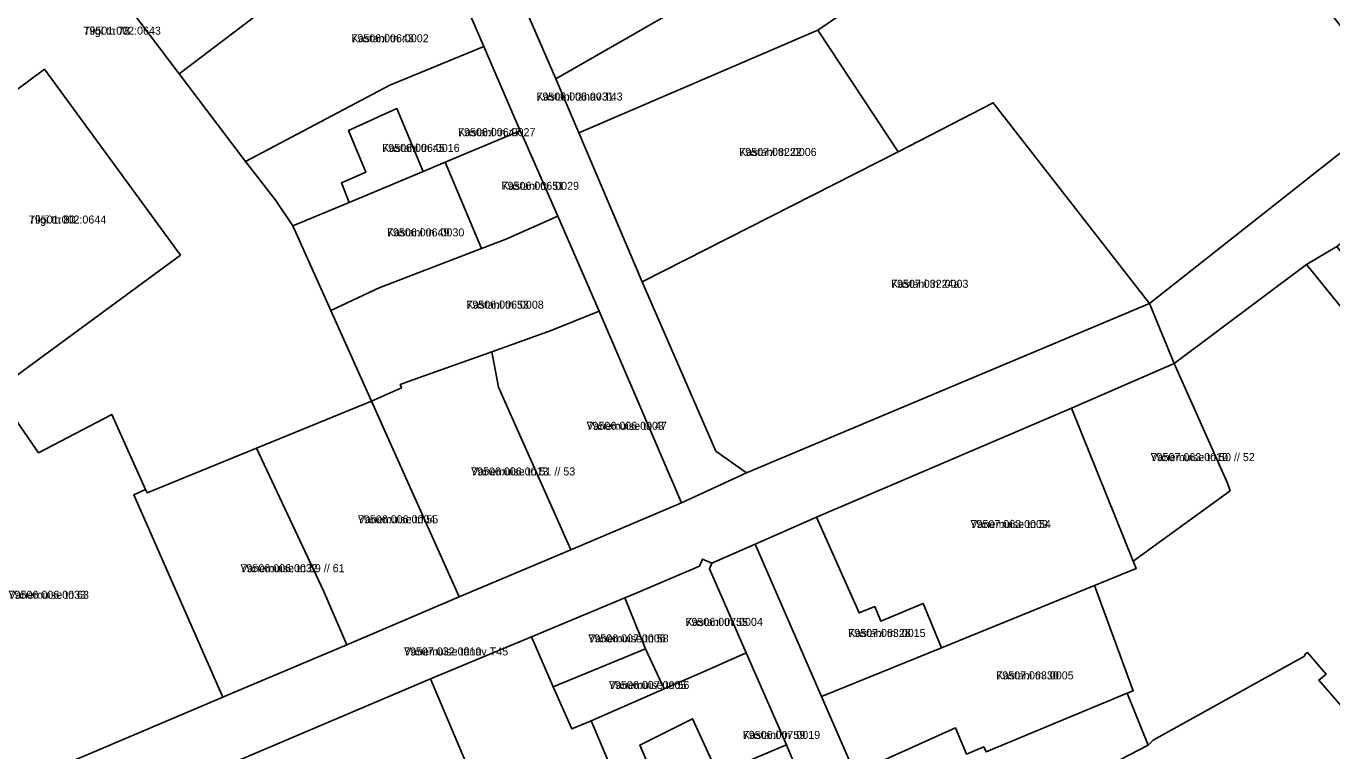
# Model space of a CAD drawing. Extents: x 643847 to 663718, y 6468443 to 6482775.
# Drawn here: x 658589.8 to 658834.6, y 6473425.5 to 6473561.4 of the extents above; entities that cross this region are included whole.
import ezdxf

# ---------------------------------------------------------------- set-up
doc = ezdxf.new("R2010")
doc.units = 0
for name, color, linetype in [('L_AADRESS', 7, 'Continuous'), ('PIIR', 7, 'Continuous'), ('TUNNUS', 7, 'Continuous')]:
    doc.layers.add(name, color=color, linetype=linetype)

msp = doc.modelspace()

# ---------------------------------------------------------------- linework, layer by layer
at = {"layer": 'PIIR'}
for points in [[(659042.54, 6473691.39), (659031.14, 6473680.96), (658986.05, 6473641.02), (658981.65, 6473637.02), (658962.2, 6473619.69), (658934.38, 6473594.91), (658835.49, 6473520.09), (658829.83, 6473516.7), (658804.98, 6473498.15), (658800.4, 6473509.39), (658847.77, 6473546.75), (658898.23, 6473586.76), (658909.28, 6473595.38), (658923.84, 6473606.71), (658934.14, 6473615.83), (658953.96, 6473633.71), (658977.3, 6473654.32), (659005.54, 6473679.25), (659023.46, 6473695.08), (659034.2, 6473705.94)], [(658800.4, 6473509.39), (658771.1, 6473547.04), (658753.29, 6473537.86), (658738.21, 6473560.64), (658752.14, 6473570.17), (658742.15, 6473583.1), (658726.52, 6473573.01), (658710.67, 6473607.3), (658672.65, 6473589.39), (658670.71, 6473594), (658684.46, 6473601.52), (658718.47, 6473615.44), (658734.11, 6473624.32), (658739.21, 6473615.61), (658742.58, 6473617.61), (658745.92, 6473619.58), (658753.5, 6473624.05), (658751.41, 6473629.86), (658750.19, 6473633.23), (658758.82, 6473637.35), (658764.71, 6473640.04), (658776.82, 6473636.81), (658847.77, 6473546.75)], [(658646.06, 6473618.28), (658656.84, 6473626.22), (658670.71, 6473594), (658672.65, 6473589.39), (658689.08, 6473551.53), (658693.39, 6473541.41), (658705.27, 6473513.48), (658719.11, 6473481.72), (658724.84, 6473477.65), (658712.63, 6473472.01), (658697.24, 6473507.93), (658689.5, 6473525.76), (658683.25, 6473540.02), (658682.43, 6473541.74), (658675.58, 6473557.58), (658665.58, 6473580.73), (658657.82, 6473598.76), (658649.95, 6473617.45)], [(658632.45, 6473608.26), (658646.06, 6473618.28), (658649.95, 6473617.45), (658657.82, 6473598.76), (658649.89, 6473595.34), (658641.49, 6473593.03), (658649.09, 6473573.29), (658642.98, 6473571.07), (658618.51, 6473552.48), (658596.39, 6473581.8)], [(658672.65, 6473589.39), (658710.67, 6473607.3), (658726.52, 6473573.01), (658689.08, 6473551.53)], [(658689.08, 6473551.53), (658726.52, 6473573.01), (658742.15, 6473583.1), (658752.14, 6473570.17), (658738.21, 6473560.64), (658693.39, 6473541.41)], [(658561.91, 6473523.92), (658546.58, 6473545.17), (658596.39, 6473581.8), (658618.51, 6473552.48), (658630.93, 6473536.03), (658636.59, 6473528.68), (658639.82, 6473523.94), (658646.92, 6473508.09), (658654.52, 6473491.09), (658633, 6473482.29), (658612.47, 6473473.9), (658612.19, 6473474.52), (658605.87, 6473488.59), (658592.12, 6473481.4), (658584.09, 6473493.04), (658618.72, 6473518.48), (658593.22, 6473553.32), (658579.74, 6473543.31), (658578.41, 6473536.32)], [(658675.58, 6473557.58), (658658, 6473550.31), (658630.93, 6473536.03), (658618.51, 6473552.48), (658642.98, 6473571.07), (658649.09, 6473573.29), (658665.58, 6473580.73)], [(658738.21, 6473560.64), (658753.29, 6473537.86), (658705.27, 6473513.48), (658693.39, 6473541.41)], [(658675.58, 6473557.58), (658682.43, 6473541.74), (658668.37, 6473535.87), (658664.21, 6473534.15), (658659.32, 6473545.93), (658650.23, 6473541.81), (658653.5, 6473534.05), (658648.91, 6473532), (658650.36, 6473528.36), (658639.82, 6473523.94), (658636.59, 6473528.68), (658630.93, 6473536.03), (658658, 6473550.31)], [(658579.97, 6473498.97), (658561.91, 6473523.92), (658578.41, 6473536.32), (658579.74, 6473543.31), (658593.22, 6473553.32), (658618.72, 6473518.48), (658584.09, 6473493.04)], [(658724.84, 6473477.65), (658719.11, 6473481.72), (658705.27, 6473513.48), (658753.29, 6473537.86), (658771.1, 6473547.04), (658800.4, 6473509.39)], [(658659.32, 6473545.93), (658664.21, 6473534.15), (658650.36, 6473528.36), (658648.91, 6473532), (658653.5, 6473534.05), (658650.23, 6473541.81)], [(658682.43, 6473541.74), (658683.25, 6473540.02), (658689.5, 6473525.76), (658679.6, 6473521.39), (658675.14, 6473519.68), (658668.37, 6473535.87)], [(658668.37, 6473535.87), (658675.14, 6473519.68), (658655.97, 6473512.3), (658646.92, 6473508.09), (658639.82, 6473523.94), (658650.36, 6473528.36), (658664.21, 6473534.15)], [(658697.24, 6473507.93), (658688.19, 6473504.33), (658677.08, 6473500.35), (658661.79, 6473494.88), (658659.92, 6473494.22), (658660.14, 6473493.61), (658654.52, 6473491.09), (658646.92, 6473508.09), (658655.97, 6473512.3), (658675.14, 6473519.68), (658679.6, 6473521.39), (658689.5, 6473525.76)], [(658829.83, 6473516.7), (658835.49, 6473520.09), (658870.27, 6473475.49), (658874.84, 6473469.79), (658881.48, 6473463.68), (658951.42, 6473398.08), (658958.4, 6473390.1), (658953.18, 6473385.72), (658931.55, 6473410.12), (658901.66, 6473437.23), (658884.52, 6473452.74), (658873.94, 6473462.25)], [(658691.92, 6473463.18), (658678.37, 6473493.71), (658677.08, 6473500.35), (658688.19, 6473504.33), (658697.24, 6473507.93), (658712.63, 6473472.01)], [(658691.92, 6473463.18), (658671, 6473454.4), (658654.52, 6473491.09), (658660.14, 6473493.61), (658659.92, 6473494.22), (658661.79, 6473494.88), (658677.08, 6473500.35), (658678.37, 6473493.71)], [(658804.98, 6473498.15), (658813.52, 6473479.11), (658815, 6473475.71), (658815.48, 6473474.28), (658797.34, 6473461.06), (658785.73, 6473489.74)], [(658649.93, 6473445.42), (658645.52, 6473455.49), (658633, 6473482.29), (658654.52, 6473491.09), (658671, 6473454.4)], [(658785.73, 6473489.74), (658797.34, 6473461.06), (658797.9, 6473459.72), (658790.06, 6473456.51), (658761.36, 6473444.84), (658757.98, 6473453.17), (658750, 6473449.84), (658748.89, 6473452.56), (658745.97, 6473451.36), (658737.94, 6473469.31)], [(658610.02, 6473473.51), (658612.19, 6473474.52), (658612.47, 6473473.9), (658633, 6473482.29), (658645.52, 6473455.49), (658649.93, 6473445.42), (658628.88, 6473436.51), (658626.66, 6473435.57)], [(658726.45, 6473464.29), (658737.94, 6473469.31), (658745.97, 6473451.36), (658748.89, 6473452.56), (658750, 6473449.84), (658757.98, 6473453.17), (658761.36, 6473444.84), (658738.91, 6473435.71)], [(658703.71, 6473454.91), (658716.02, 6473460.12), (658716.6, 6473461.47), (658718.34, 6473460.71), (658717.88, 6473459.66), (658723.08, 6473447.76), (658724.8, 6473443.88), (658717.31, 6473440.56), (658709.42, 6473437.14), (658705.91, 6473444.62), (658702, 6473454.21)], [(658738.91, 6473435.71), (658761.36, 6473444.84), (658790.06, 6473456.51), (658797.34, 6473436.79), (658796.17, 6473436.34), (658769.74, 6473425.31), (658769.32, 6473426.29), (658766.08, 6473424.9), (658763.99, 6473429.83), (658745.17, 6473421.3)], [(658702, 6473454.21), (658705.91, 6473444.62), (658688.6, 6473437.49), (658684.52, 6473446.9)], [(658678.49, 6473408.6), (658665.58, 6473438.99), (658684.52, 6473446.9), (658688.6, 6473437.49), (658692.11, 6473429.63), (658695.69, 6473431.14), (658703.99, 6473411.63), (658712.5, 6473391.63), (658712.58, 6473391.44), (658708.65, 6473389.77), (658689.63, 6473382.39), (658683.25, 6473397.43), (658682.12, 6473400.09)], [(658709.42, 6473437.14), (658695.69, 6473431.14), (658692.11, 6473429.63), (658688.6, 6473437.49), (658705.91, 6473444.62)], [(658732.32, 6473426.61), (658719.44, 6473421.18), (658714.73, 6473431.54), (658704.87, 6473426.6), (658710.23, 6473414.15), (658708.84, 6473413.58), (658703.99, 6473411.63), (658695.69, 6473431.14), (658709.42, 6473437.14), (658717.31, 6473440.56), (658724.8, 6473443.88)], [(658793.15, 6473422.92), (658800.14, 6473426.58), (658801.06, 6473427.49), (658829.43, 6473443.27), (658829.58, 6473443.61), (658829.98, 6473443.98), (658833.47, 6473439.91), (658832.15, 6473438.79), (658837.94, 6473432.06), (658839.37, 6473433.2), (658848.13, 6473422.91), (658846.57, 6473421.5), (658846.27, 6473421.59), (658825.41, 6473405.35), (658827.82, 6473399.42), (658826.14, 6473398.77), (658822.08, 6473396.98), (658810.71, 6473392.07), (658808.96, 6473396.59), (658796.36, 6473420.25)], [(658665.58, 6473438.99), (658678.49, 6473408.6), (658682.12, 6473400.09), (658683.25, 6473397.43), (658647.53, 6473381.78), (658653.02, 6473369.24), (658648.44, 6473367.16), (658644.19, 6473371.51), (658641.76, 6473369.09), (658639.44, 6473366.8), (658637.05, 6473364.44), (658634.7, 6473362.12), (658632.35, 6473359.79), (658630, 6473356.62), (658604.84, 6473413.21)], [(658753.55, 6473402.1), (658745.17, 6473421.3), (658763.99, 6473429.83), (658766.08, 6473424.9), (658769.32, 6473426.29), (658769.74, 6473425.31), (658796.17, 6473436.34), (658800.14, 6473426.58), (658793.15, 6473422.92)], [(658733.55, 6473423.79), (658721.2, 6473418.59), (658710.23, 6473414.15), (658704.87, 6473426.6), (658714.73, 6473431.54), (658719.44, 6473421.18), (658732.32, 6473426.61)]]:
    msp.add_lwpolyline(points, close=True, dxfattribs=at)
for points in [[(658837.94, 6473432.06), (658832.15, 6473438.79), (658833.47, 6473439.91), (658829.98, 6473443.98), (658829.58, 6473443.61), (658829.43, 6473443.27), (658801.06, 6473427.49), (658800.14, 6473426.58), (658796.17, 6473436.34), (658797.34, 6473436.79), (658790.06, 6473456.51), (658797.9, 6473459.72), (658797.34, 6473461.06), (658815.48, 6473474.28), (658815, 6473475.71), (658813.52, 6473479.11), (658804.98, 6473498.15), (658829.83, 6473516.7), (658873.94, 6473462.25)], [(658583.03, 6473417.07), (658626.66, 6473435.57), (658628.88, 6473436.51), (658649.93, 6473445.42), (658671, 6473454.4), (658691.92, 6473463.18), (658712.63, 6473472.01), (658724.84, 6473477.65), (658800.4, 6473509.39), (658804.98, 6473498.15), (658785.73, 6473489.74), (658737.94, 6473469.31), (658726.45, 6473464.29), (658718.34, 6473460.71), (658716.6, 6473461.47), (658716.02, 6473460.12), (658703.71, 6473454.91), (658702, 6473454.21), (658684.52, 6473446.9), (658665.58, 6473438.99), (658604.84, 6473413.21), (658567.57, 6473397.77)], [(658584.09, 6473493.04), (658592.12, 6473481.4), (658605.87, 6473488.59), (658612.19, 6473474.52), (658610.02, 6473473.51), (658626.66, 6473435.57), (658583.03, 6473417.07)], [(658733.55, 6473423.79), (658732.32, 6473426.61), (658724.8, 6473443.88), (658723.08, 6473447.76), (658717.88, 6473459.66), (658718.34, 6473460.71), (658726.45, 6473464.29), (658738.91, 6473435.71), (658745.17, 6473421.3)]]:
    msp.add_lwpolyline(points, dxfattribs=at)

# ---------------------------------------------------------------- texts
at = {"layer": 'L_AADRESS'}
for s, p in [('Tiigi tn 78', (658600.55, 6473559.8)), ('Kastani tn 43', (658650.76, 6473558.38)), ('Kastani tänav T43', (658685.45, 6473547.45)), ('Kastani tn 47', (658670.77, 6473540.76)), ('Kastani tn 45', (658656.56, 6473537.82)), ('Kastani tn 22', (658723.48, 6473537.06)), ('Kastani tn 51', (658678.93, 6473530.71)), ('Tiigi tn 80', (658590.31, 6473524.39)), ('Kastani tn 49', (658657.44, 6473521.98)), ('Kastani tn 24a', (658751.93, 6473512.34)), ('Kastani tn 53', (658672.33, 6473508.43)), ('Vanemuise tn 47', (658694.86, 6473485.71)), ('Vanemuise tn 50 // 52', (658800.6, 6473479.84)), ('Vanemuise tn 51 // 53', (658673.22, 6473477.15)), ('Vanemuise tn 55', (658652, 6473468.18)), ('Vanemuise tn 54', (658766.83, 6473467.29)), ('Vanemuise tn 59 // 61', (658629.98, 6473459.01)), ('Vanemuise tn 63', (658586.52, 6473454.03)), ('Kastani tn 55', (658713.4, 6473448.94)), ('Kastani tn 28', (658743.91, 6473446.86)), ('Vanemuise tn 58', (658695.19, 6473445.85)), ('Vanemuise tänav T45', (658660.64, 6473443.4)), ('Vanemuise tn 56', (658699.07, 6473437.12)), ('Kastani tn 30', (658771.66, 6473438.91)), ('Kastani tn 59', (658724.14, 6473427.75))]:
    msp.add_text(s, height=1.5, dxfattribs=at).set_placement(p)
at = {"layer": 'TUNNUS'}
for s, p in [('79501:002:0643', (658600.55, 6473559.8)), ('79506:006:0002', (658650.76, 6473558.38)), ('79506:006:0031', (658685.45, 6473547.45)), ('79506:006:0027', (658670.77, 6473540.76)), ('79506:006:0016', (658656.56, 6473537.82)), ('79507:032:0006', (658723.48, 6473537.06)), ('79506:006:0029', (658678.93, 6473530.71)), ('79501:002:0644', (658590.31, 6473524.39)), ('79506:006:0030', (658657.44, 6473521.98)), ('79507:032:0003', (658751.93, 6473512.34)), ('79506:006:0008', (658672.33, 6473508.43)), ('79506:006:0003', (658694.86, 6473485.71)), ('79507:063:0010', (658800.6, 6473479.84)), ('79506:006:0013', (658673.22, 6473477.15)), ('79506:006:0004', (658652, 6473468.18)), ('79507:063:0009', (658766.83, 6473467.29)), ('79506:006:0032', (658629.98, 6473459.01)), ('79506:006:0033', (658586.52, 6473454.03)), ('79506:007:0004', (658713.4, 6473448.94)), ('79507:063:0015', (658743.91, 6473446.86)), ('79506:007:0006', (658695.19, 6473445.85)), ('79507:032:0010', (658660.64, 6473443.4)), ('79506:007:0005', (658699.07, 6473437.12)), ('79507:063:0005', (658771.66, 6473438.91)), ('79506:007:0019', (658724.14, 6473427.75))]:
    msp.add_text(s, height=1.5, dxfattribs=at).set_placement(p)

doc.saveas('drawing.dxf')
